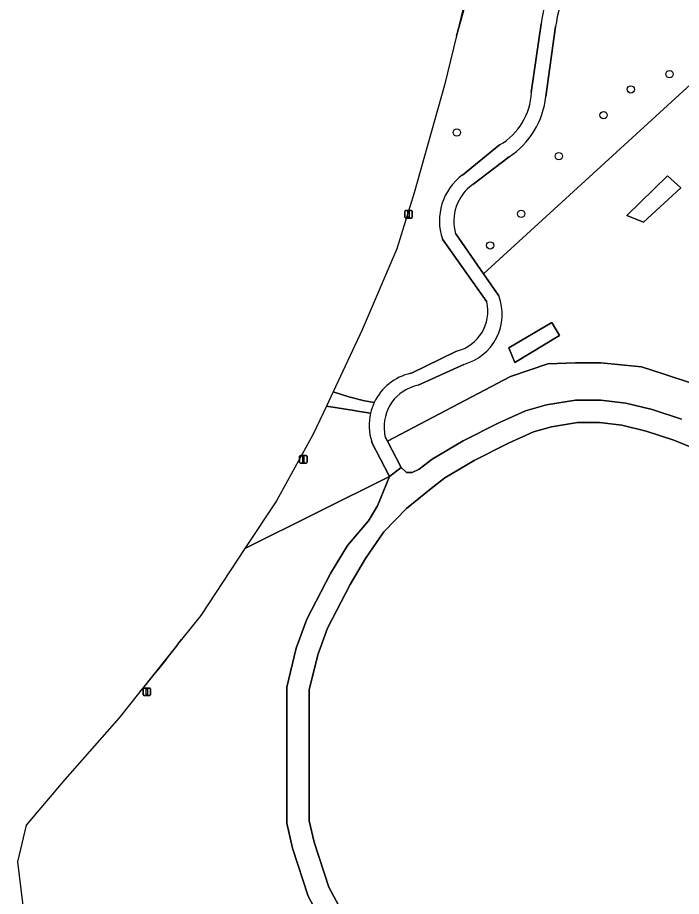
# Model space of a CAD drawing. Extents: x 155275 to 156265, y 382654 to 383635.
# Drawn here: x 155323 to 155411.8, y 383140.8 to 383258.3 of the extents above; entities that cross this region are included whole.
import ezdxf

# ---------------------------------------------------------------- set-up
doc = ezdxf.new("R2010")
doc.units = 0
for name, color, linetype in [('IMGEO_Berm_groen', 7, 'Continuous'), ('IMGEO_Boom', 7, 'Continuous'), ('IMGEO_Fietspad_gesloten', 7, 'Continuous'), ('IMGEO_Groenvoorziening', 7, 'Continuous'), ('IMGEO_Lichtmast', 7, 'Continuous'), ('IMGEO_Loofbos', 7, 'Continuous'), ('IMGEO_Voetpad_halfverhard', 7, 'Continuous')]:
    doc.layers.add(name, color=color, linetype=linetype)

msp = doc.modelspace()

# ---------------------------------------------------------------- linework, layer by layer
at = {"layer": 'IMGEO_Berm_groen'}
for points in [[(155370.24, 383205.42), (155368.76, 383205.66), (155368.07, 383205.77), (155364.34, 383206.35), (155362.57, 383202.6), (155357.65, 383193.72), (155353.44, 383187.35)], [(155353.44, 383187.35), (155372.79, 383196.95), (155370.39, 383201.61)]]:
    msp.add_lwpolyline(points, dxfattribs=at)
msp.add_arc((155377.18, 383203.8), 7.13, 166.8362, 197.9332, dxfattribs=at)
at = {"layer": 'IMGEO_Boom'}
for centre in [(155410.25, 383250.75), (155405.06, 383248.72), (155401.42, 383245.28), (155381.78, 383242.95), (155395.43, 383239.79), (155390.39, 383232.07), (155386.24, 383227.86)]:
    msp.add_circle(centre, 0.489, dxfattribs=at)
at = {"layer": 'IMGEO_Fietspad_gesloten'}
for points in [[(155393.14, 383320.28), (155391.13, 383303.31), (155388.43, 383286.71), (155386.61, 383278.08), (155383.31, 383262.41), (155381.73, 383255.86)], [(155381.73, 383255.86), (155382.83, 383259.73)], [(155344.94, 383175.14), (155339.2, 383167.93)]]:
    msp.add_lwpolyline(points, dxfattribs=at)
for centre, radius, start, end in [((155217.37, 383270.82), 159.46, 319.8817, 323.1309), ((155193.08, 383288), 189.13, 320.5898, 320.6425)]:
    msp.add_arc(centre, radius, start, end, dxfattribs=at)
at = {"layer": 'IMGEO_Groenvoorziening'}
for points in [[(155382.83, 383259.73), (155381.73, 383255.86), (155380.13, 383249.29), (155376.06, 383234.88), (155373.76, 383227.39), (155369.13, 383216.59), (155365.23, 383208.26)], [(155391.75, 383248.32), (155393.05, 383257.48)], [(155394.99, 383257.12), (155393.69, 383247.78)], [(155381.63, 383229.41), (155385.36, 383224.06), (155417.27, 383253.23)], [(155417.27, 383253.23), (155385.36, 383224.06), (155387.41, 383221.12)], [(155382.53, 383237.27), (155387.5, 383241.32)], [(155388.78, 383239.68), (155383.91, 383236.01)], [(155385.78, 383220.31), (155379.85, 383228.69)], [(155372.2, 383202.28), (155372.51, 383201.68), (155388.96, 383210.31), (155393.94, 383212.01), (155397.68, 383212.16), (155401.05, 383212.16), (155406.49, 383211.64), (155409.53, 383210.66), (155413.45, 383209.36), (155418.85, 383207.42), (155422.29, 383205.23), (155428.68, 383200.68), (155434.48, 383194.63), (155440.37, 383187.68), (155459.78, 383162.34), (155461.36, 383162.34), (155463.01, 383162.79), (155464.41, 383163.77), (155465.92, 383164.58), (155468.34, 383165.21), (155474.68, 383166.56), (155474.79, 383166.6), (155442.32, 383214.41)], [(155375.62, 383210.75), (155381.75, 383213.71)], [(155413.45, 383209.36), (155409.53, 383210.66), (155406.49, 383211.64), (155401.05, 383212.16), (155397.68, 383212.16), (155393.94, 383212.01), (155388.96, 383210.31), (155372.51, 383201.68), (155374.34, 383198.14), (155375.03, 383197.49), (155375.83, 383197.49), (155376.74, 383197.93), (155378.48, 383199.29), (155382.65, 383201.73), (155387.39, 383204.14), (155390.99, 383205.74), (155393.79, 383206.56), (155397.68, 383207.16), (155401.05, 383207.16), (155404.4, 383206.76), (155407.94, 383205.92), (155411.86, 383204.61)], [(155382.71, 383211.95), (155376.6, 383209.15)], [(155365.23, 383208.26), (155367.32, 383207.63), (155369.43, 383207.08), (155370.73, 383206.84)], [(155414.44, 383200.34), (155410.83, 383201.8), (155407.12, 383203.03), (155403.88, 383203.8), (155400.87, 383204.16), (155397.91, 383204.16), (155394.44, 383203.62), (155392.03, 383202.92), (155388.68, 383201.43), (155384.09, 383199.1), (155380.17, 383196.8), (155378.33, 383195.37), (155375.06, 383192.67), (155372.01, 383189.57), (155369.58, 383185.97), (155367.52, 383182.53), (155364.46, 383176.69), (155363.17, 383173.11), (155362.02, 383168.42), (155362.02, 383150.92), (155362.69, 383148.05), (155364.68, 383142.04), (155368.26, 383135.3)]]:
    msp.add_lwpolyline(points, dxfattribs=at)
for points in [[(155406.74, 383230.98), (155411.76, 383235.55), (155409.99, 383237.18), (155404.53, 383231.87)], [(155406.74, 383230.98), (155404.53, 383231.87), (155409.99, 383237.18), (155411.76, 383235.55)], [(155389.54, 383212.19), (155395.53, 383215.79), (155394.5, 383217.56), (155388.74, 383214.17)], [(155389.54, 383212.19), (155388.74, 383214.17), (155394.5, 383217.56), (155395.53, 383215.79)]]:
    msp.add_lwpolyline(points, close=True, dxfattribs=at)
for centre, radius, start, end in [((155421.26, 383253.57), 28.48, 149.8512, 172.1261), ((155427.04, 383251.86), 32.48, 151.8897, 170.6906), ((155383.41, 383248.59), 8.35, 299.3746, 358.0855), ((155382.78, 383248.87), 10.96, 303.136, 354.3015), ((155387.12, 383231.13), 7.67, 126.748, 198.5774), ((155387.37, 383231.11), 5.99, 125.2547, 196.4992), ((155380.92, 383218.66), 6.94, 284.9049, 20.7217), ((155380.44, 383219.05), 5.49, 283.8163, 13.3035), ((155377.16, 383203.82), 7.1, 102.4681, 154.8373), ((155377.73, 383203.59), 5.68, 101.4996, 187.8499), ((155377.97, 383203.63), 5.93, 187.9197, 193.1099)]:
    msp.add_arc(centre, radius, start, end, dxfattribs=at)
at = {"layer": 'IMGEO_Lichtmast'}
for p, q in [((155374.83, 383231.62), (155374.83, 383232.42)), ((155374.83, 383232.42), (155374.83, 383231.62)), ((155374.93, 383232.52), (155375.72, 383232.52)), ((155375.72, 383232.52), (155374.93, 383232.52)), ((155375.82, 383232.42), (155375.82, 383231.62)), ((155375.82, 383231.62), (155375.82, 383232.42)), ((155375.72, 383231.52), (155374.93, 383231.52)), ((155374.93, 383231.52), (155375.72, 383231.52)), ((155360.75, 383198.86), (155360.75, 383199.66)), ((155360.75, 383199.66), (155360.75, 383198.86)), ((155360.85, 383199.76), (155361.64, 383199.76)), ((155361.64, 383199.76), (155360.85, 383199.76)), ((155361.64, 383198.76), (155360.85, 383198.76)), ((155360.85, 383198.76), (155361.64, 383198.76)), ((155361.74, 383199.66), (155361.74, 383198.86)), ((155361.74, 383198.86), (155361.74, 383199.66)), ((155339.81, 383167.77), (155339.81, 383168.57)), ((155339.81, 383168.57), (155339.81, 383167.77)), ((155339.91, 383168.67), (155340.7, 383168.67)), ((155340.7, 383168.67), (155339.91, 383168.67)), ((155340.8, 383168.57), (155340.8, 383167.77)), ((155340.8, 383167.77), (155340.8, 383168.57)), ((155340.7, 383167.67), (155339.91, 383167.67)), ((155339.91, 383167.67), (155340.7, 383167.67))]:
    msp.add_line(p, q, dxfattribs=at)
for points in [[(155375.25, 383232.39), (155375.4, 383232.39), (155375.4, 383231.64), (155375.25, 383231.64), (155375.25, 383232.39)], [(155361.17, 383199.63), (155361.32, 383199.63), (155361.32, 383198.88), (155361.17, 383198.88), (155361.17, 383199.63)], [(155340.23, 383168.54), (155340.38, 383168.54), (155340.38, 383167.79), (155340.23, 383167.79), (155340.23, 383168.54)]]:
    msp.add_lwpolyline(points, dxfattribs=at)
for centre, start, end in [((155374.93, 383232.42), 90, 180), ((155374.93, 383232.42), 90, 180), ((155375.72, 383232.42), 0, 90), ((155375.72, 383232.42), 360, 90), ((155374.93, 383231.62), 180, 270), ((155374.93, 383231.62), 180, 270), ((155375.72, 383231.62), 270, 0), ((155375.72, 383231.62), 270, 0), ((155360.85, 383199.66), 90, 180), ((155360.85, 383199.66), 90, 180), ((155360.85, 383198.86), 180, 270), ((155360.85, 383198.86), 180, 270), ((155361.64, 383199.66), 0, 90), ((155361.64, 383199.66), 360, 90), ((155361.64, 383198.86), 270, 0), ((155361.64, 383198.86), 270, 0), ((155339.91, 383168.57), 90, 180), ((155339.91, 383168.57), 90, 180), ((155340.7, 383168.57), 0, 90), ((155340.7, 383168.57), 360, 90), ((155339.91, 383167.77), 180, 270), ((155339.91, 383167.77), 180, 270), ((155340.7, 383167.77), 270, 0), ((155340.7, 383167.77), 270, 0)]:
    msp.add_arc(centre, 0.1, start, end, dxfattribs=at)
at = {"layer": 'IMGEO_Loofbos'}
for points in [[(155387.29, 383101.41), (155393.5, 383101.8), (155396.13, 383103.27), (155401.15, 383107.48), (155400.32, 383108.77), (155398, 383110.31), (155394.43, 383111.79), (155383.6, 383117.66), (155377.06, 383122.74), (155370.27, 383128.62), (155365.78, 383133.56), (155361.91, 383140.85), (155359.8, 383147.24), (155359.02, 383150.58), (155359.02, 383168.78), (155360.3, 383173.98), (155361.71, 383177.9), (155364.9, 383184), (155367.14, 383187.73), (155369.98, 383191.02), (155371.19, 383193.05), (155372.79, 383196.95), (155353.44, 383187.35)], [(155353.44, 383187.35), (155347.52, 383178.39), (155344.94, 383175.14)], [(155339.2, 383167.93), (155336.62, 383164.69), (155329.34, 383156.46), (155324.18, 383150.32), (155323.01, 383145.41), (155323.88, 383138.13), (155325.23, 383131.71), (155326.7, 383126.26), (155330.85, 383118.81), (155337.78, 383109.33), (155335.29, 383106.88), (155335.39, 383106.77), (155341.5, 383110.48), (155343.14, 383111.1)]]:
    msp.add_lwpolyline(points, dxfattribs=at)
for centre, radius, start, end in [((155217.37, 383270.82), 159.46, 319.8817, 323.1309), ((155193.08, 383288), 189.13, 320.5898, 320.6425)]:
    msp.add_arc(centre, radius, start, end, dxfattribs=at)
at = {"layer": 'IMGEO_Voetpad_halfverhard'}
for points in [[(155393.05, 383257.48), (155391.75, 383248.32)], [(155393.69, 383247.78), (155394.99, 383257.12)], [(155387.5, 383241.32), (155382.53, 383237.27)], [(155383.91, 383236.01), (155388.78, 383239.68)], [(155387.41, 383221.12), (155385.36, 383224.06), (155381.63, 383229.41)], [(155379.85, 383228.69), (155385.78, 383220.31)], [(155381.75, 383213.71), (155375.62, 383210.75)], [(155376.6, 383209.15), (155382.71, 383211.95)], [(155370.73, 383206.84), (155369.43, 383207.08), (155367.32, 383207.63), (155365.23, 383208.26), (155364.34, 383206.35)], [(155411.86, 383204.61), (155407.94, 383205.92), (155404.4, 383206.76), (155401.05, 383207.16), (155397.68, 383207.16), (155393.79, 383206.56), (155390.99, 383205.74), (155387.39, 383204.14), (155382.65, 383201.73), (155378.48, 383199.29), (155376.74, 383197.93), (155375.83, 383197.49), (155375.03, 383197.49), (155374.34, 383198.14), (155372.79, 383196.95), (155371.19, 383193.05), (155369.98, 383191.02), (155367.14, 383187.73), (155364.9, 383184), (155361.71, 383177.9), (155360.3, 383173.98), (155359.02, 383168.78), (155359.02, 383150.58), (155359.8, 383147.24), (155361.91, 383140.85), (155365.78, 383133.56)], [(155364.34, 383206.35), (155368.07, 383205.77), (155368.76, 383205.66), (155370.24, 383205.42)], [(155368.26, 383135.3), (155364.68, 383142.04), (155362.69, 383148.05), (155362.02, 383150.92), (155362.02, 383168.42), (155363.17, 383173.11), (155364.46, 383176.69), (155367.52, 383182.53), (155369.58, 383185.97), (155372.01, 383189.57), (155375.06, 383192.67), (155378.33, 383195.37), (155380.17, 383196.8), (155384.09, 383199.1), (155388.68, 383201.43), (155392.03, 383202.92), (155394.44, 383203.62), (155397.91, 383204.16), (155400.87, 383204.16), (155403.88, 383203.8), (155407.12, 383203.03), (155410.83, 383201.8), (155414.44, 383200.34)], [(155370.39, 383201.61), (155372.79, 383196.95), (155374.34, 383198.14), (155372.51, 383201.68), (155372.2, 383202.28)]]:
    msp.add_lwpolyline(points, dxfattribs=at)
for centre, radius, start, end in [((155421.26, 383253.57), 28.48, 149.8512, 172.1261), ((155427.04, 383251.86), 32.48, 151.8897, 170.6906), ((155383.41, 383248.59), 8.35, 299.3746, 358.0855), ((155382.78, 383248.87), 10.96, 303.136, 354.3015), ((155387.12, 383231.13), 7.67, 126.748, 198.5774), ((155387.37, 383231.11), 5.99, 125.2547, 196.4992), ((155380.92, 383218.66), 6.94, 284.9049, 20.7217), ((155380.44, 383219.05), 5.49, 283.8163, 13.3035), ((155377.16, 383203.82), 7.1, 102.4681, 154.8373), ((155377.73, 383203.59), 5.68, 101.4996, 187.8499), ((155377.16, 383203.8), 7.11, 154.7425, 166.8113), ((155377.16, 383203.8), 7.11, 154.7425, 166.8113), ((155377.18, 383203.8), 7.13, 166.8362, 197.9332), ((155377.97, 383203.63), 5.93, 187.9197, 193.1099)]:
    msp.add_arc(centre, radius, start, end, dxfattribs=at)

doc.saveas('drawing.dxf')
